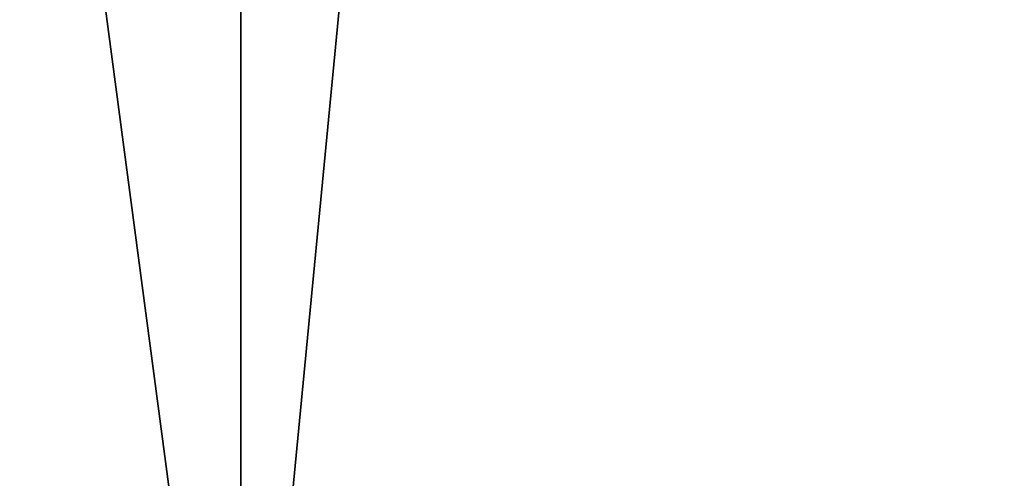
# Model space of a CAD drawing. Extents: x 0.04 to 8.7, y -7.15 to 0.
# Tile 460 of 464: x 8.33 to 8.53, y -1.78 to -1.69. Entities that reach past the tile are written whole.
import ezdxf

# ---------------------------------------------------------------- set-up
doc = ezdxf.new("R2010")
doc.units = 0
doc.header["$MEASUREMENT"] = 0
doc.layers.get('0').update_dxf_attribs({"linetype": 'CONTINUOUS'})

# ---------------------------------------------------------------- blocks, each defined once
blk = doc.blocks.new('ACE_M_STL')
at = {"color": 0}
for p, q in [((8.37507, -1.88976, 1.65729), (8.37507, 0, 1.65729)), ((8.37507, -1.88976, 1.65729), (8.37507, 0, 1.65729)), ((8.37507, -1.88976, -1.65729), (8.37507, 0, -1.65729)), ((8.37507, -1.88976, -1.65729), (8.37507, 0, -1.65729))]:
    blk.add_line(p, q, dxfattribs=at)
mesh = blk.add_polyface(dxfattribs=at)
corners = [(8.37507, 0, 1.65729), (8.12452, -1.88976, 2.16535), (8.37507, -1.88976, 1.65729), (8.12452, 0, 2.16535)]
mesh.append_faces([[corners[k] for k in face] for face in [(0, 1, 2), (1, 0, 3)]], dxfattribs={"vtx0": -1, "color": 0})
mesh = blk.add_polyface(dxfattribs=at)
corners = [(8.12452, 0, -2.16535), (8.37507, -1.88976, -1.65729), (8.12452, -1.88976, -2.16535), (8.37507, 0, -1.65729)]
mesh.append_faces([[corners[k] for k in face] for face in [(0, 1, 2), (1, 0, 3)]], dxfattribs={"vtx0": -1, "color": 0})
mesh = blk.add_polyface(dxfattribs=at)
corners = [(8.55716, 0, 1.12087), (8.37507, -1.88976, 1.65729), (8.55716, -1.88976, 1.12087), (8.37507, 0, 1.65729)]
mesh.append_faces([[corners[k] for k in face] for face in [(0, 1, 2), (1, 0, 3)]], dxfattribs={"vtx0": -1, "color": 0})
mesh = blk.add_polyface(dxfattribs=at)
corners = [(8.37507, 0, -1.65729), (8.55716, -1.88976, -1.12087), (8.37507, -1.88976, -1.65729), (8.55716, 0, -1.12087)]
mesh.append_faces([[corners[k] for k in face] for face in [(0, 1, 2), (1, 0, 3)]], dxfattribs={"vtx0": -1, "color": 0})

msp = doc.modelspace()

# ---------------------------------------------------------------- block references
at = {"color": 0}
msp.add_blockref('ACE_M_STL', (0, 0), dxfattribs=at)

doc.saveas('drawing.dxf')
